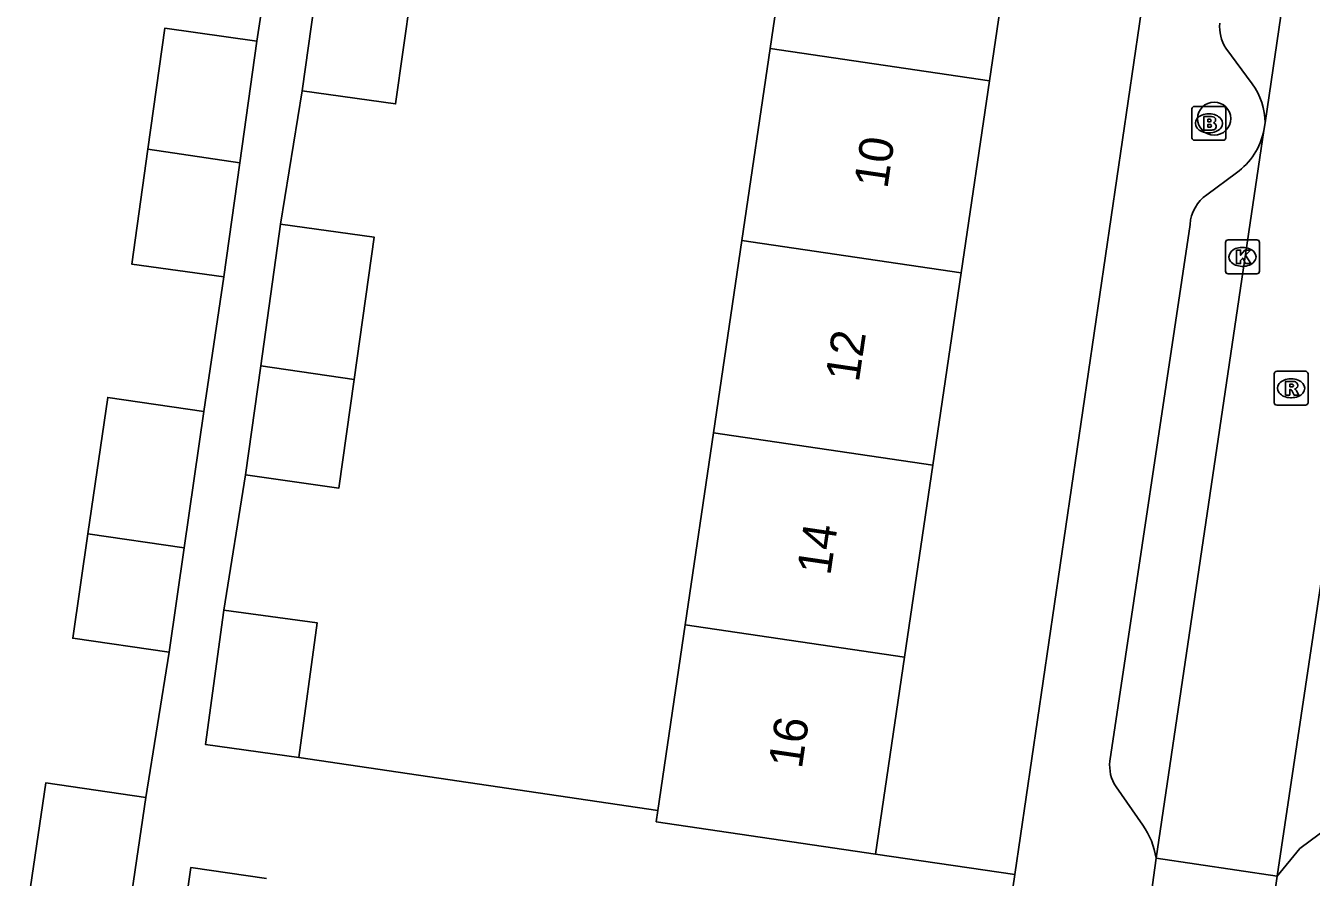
# Model space of a CAD drawing. Extents: x 163686 to 164493, y 382719 to 383870.
# Drawn here: x 163758.18 to 163796.13, y 383071.14 to 383096.27 of the extents above; entities that cross this region are included whole.
import ezdxf

# ---------------------------------------------------------------- set-up
doc = ezdxf.new("R2010")
doc.units = 0
for name, color, linetype in [('IMGEO_Boom', 7, 'Continuous'), ('IMGEO_Brandkraan', 7, 'Continuous'), ('IMGEO_Kolk', 7, 'Continuous'), ('IMGEO_Pand', 7, 'Continuous'), ('IMGEO_Pand_nummerreeks', 7, 'Continuous'), ('IMGEO_Rijbaan_lokaal_open', 7, 'Continuous'), ('IMGEO_Rioolput', 7, 'Continuous'), ('IMGEO_Voetpad_open', 7, 'Continuous')]:
    doc.layers.add(name, color=color, linetype=linetype)

msp = doc.modelspace()

# ---------------------------------------------------------------- linework, layer by layer
at = {"layer": 'IMGEO_Boom'}
msp.add_circle((163793.262, 383093.532), 0.489, dxfattribs=at)
at = {"layer": 'IMGEO_Brandkraan'}
for p, q in [((163792.606, 383092.966), (163792.606, 383093.818)), ((163792.681, 383093.892), (163793.533, 383093.892)), ((163793.607, 383093.818), (163793.607, 383092.966)), ((163793.094, 383093.672), (163793.119, 383093.672)), ((163793.117, 383093.112), (163793.092, 383093.112)), ((163793.533, 383092.892), (163792.681, 383092.892))]:
    msp.add_line(p, q, dxfattribs=at)
for points in [[(163792.606, 383092.966), (163792.606, 383093.818)], [(163792.681, 383093.892), (163793.533, 383093.892)], [(163793.607, 383093.818), (163793.607, 383092.966)], [(163792.954, 383093.592), (163792.954, 383093.192), (163793.167, 383093.192)], [(163793.185, 383093.592), (163792.954, 383093.592)], [(163793.133, 383093.511), (163793.079, 383093.511), (163793.079, 383093.435)], [(163793.079, 383093.435), (163793.132, 383093.435)], [(163793.141, 383093.359), (163793.079, 383093.359), (163793.079, 383093.278)], [(163793.079, 383093.278), (163793.141, 383093.278)], [(163793.533, 383092.892), (163792.681, 383092.892)]]:
    msp.add_lwpolyline(points, dxfattribs=at)
for centre, radius, start, end in [((163792.683, 383093.816), 0.0765, 91.552, 178.448), ((163792.683, 383093.816), 0.0765, 91.552, 178.448), ((163793.531, 383093.816), 0.0765, 1.552, 88.448), ((163793.531, 383093.816), 0.0765, 1.552, 88.448), ((163793.134, 383093.473), 0.0379, 267.8285, 90.9355), ((163793.142, 383093.318), 0.0404, 269.8759, 90.5077), ((163793.189, 383093.447), 0.145, 59.4692, 91.5367), ((163793.214, 383093.494), 0.0922, 285.5137, 58.1501), ((163793.219, 383093.302), 0.105, 301.3115, 78.989), ((163792.683, 383092.968), 0.0765, 181.552, 268.448), ((163792.683, 383092.968), 0.0765, 181.552, 268.448), ((163793.173, 383093.443), 0.251, 268.6676, 293.5347), ((163793.531, 383092.968), 0.0765, 271.552, 358.448), ((163793.531, 383092.968), 0.0765, 271.552, 358.448)]:
    msp.add_arc(centre, radius, start, end, dxfattribs=at)
for centre, major_axis, ratio, start_param, end_param in [((163793.093, 383093.392), (-0.387, 0.002), 0.722429, 4.712389, 7.853982), ((163793.118, 383093.392), (-0.39, 0.002), 0.717154, 1.570796, 4.712389)]:
    msp.add_ellipse(centre, major_axis=major_axis, ratio=ratio, start_param=start_param, end_param=end_param, dxfattribs=at)
at = {"layer": 'IMGEO_Kolk'}
for p, q in [((163793.672, 383089.952), (163794.524, 383089.952)), ((163793.597, 383089.026), (163793.597, 383089.878)), ((163794.085, 383089.732), (163794.11, 383089.732)), ((163794.598, 383089.878), (163794.598, 383089.026)), ((163794.108, 383089.172), (163794.083, 383089.172)), ((163794.524, 383088.952), (163793.672, 383088.952))]:
    msp.add_line(p, q, dxfattribs=at)
for points in [[(163793.672, 383089.952), (163794.524, 383089.952)], [(163793.597, 383089.026), (163793.597, 383089.878)], [(163793.918, 383089.652), (163794.041, 383089.652), (163794.041, 383089.501), (163794.171, 383089.652), (163794.335, 383089.652), (163794.189, 383089.501), (163794.342, 383089.252), (163794.19, 383089.252), (163794.105, 383089.416), (163794.041, 383089.349), (163794.041, 383089.252), (163793.918, 383089.252), (163793.918, 383089.652)], [(163794.598, 383089.878), (163794.598, 383089.026)], [(163794.524, 383088.952), (163793.672, 383088.952)]]:
    msp.add_lwpolyline(points, dxfattribs=at)
for centre, start, end in [((163793.674, 383089.876), 91.552, 178.448), ((163793.674, 383089.876), 91.552, 178.448), ((163794.522, 383089.876), 1.552, 88.448), ((163794.522, 383089.876), 1.552, 88.448), ((163793.674, 383089.028), 181.552, 268.448), ((163793.674, 383089.028), 181.552, 268.448), ((163794.522, 383089.028), 271.552, 358.448), ((163794.522, 383089.028), 271.552, 358.448)]:
    msp.add_arc(centre, 0.0765, start, end, dxfattribs=at)
for centre, major_axis, ratio, start_param, end_param in [((163794.084, 383089.452), (-0.387, 0.002), 0.722429, 4.712389, 7.853982), ((163794.109, 383089.452), (-0.39, 0.002), 0.717154, 1.570796, 4.712389)]:
    msp.add_ellipse(centre, major_axis=major_axis, ratio=ratio, start_param=start_param, end_param=end_param, dxfattribs=at)
at = {"layer": 'IMGEO_Pand'}
for points in [[(163780.158, 383095.603), (163780.994, 383101.273)], [(163786.632, 383094.648), (163787.468, 383100.318)], [(163766.335, 383094.355), (163766.788, 383097.575)], [(163769.547, 383097.168), (163769.097, 383093.966), (163766.335, 383094.355)], [(163761.783, 383092.635), (163762.284, 383096.197), (163765.001, 383095.815)], [(163765.001, 383095.815), (163764.497, 383092.231)], [(163779.322, 383089.933), (163780.158, 383095.603)], [(163780.158, 383095.603), (163786.632, 383094.648)], [(163785.796, 383088.978), (163786.632, 383094.648)], [(163764.022, 383088.859), (163761.306, 383089.241), (163761.783, 383092.635)], [(163764.497, 383092.231), (163761.783, 383092.635)], [(163764.022, 383088.859), (163764.497, 383092.231)], [(163765.116, 383086.236), (163765.704, 383090.418)], [(163765.704, 383090.418), (163768.466, 383090.029), (163767.875, 383085.829)], [(163778.486, 383084.264), (163779.322, 383089.933)], [(163779.322, 383089.933), (163785.796, 383088.978)], [(163785.796, 383088.978), (163784.96, 383083.309)], [(163764.663, 383083.016), (163765.116, 383086.236)], [(163767.875, 383085.829), (163765.116, 383086.236)], [(163767.875, 383085.829), (163767.425, 383082.627), (163764.663, 383083.016)], [(163760.014, 383081.277), (163760.599, 383085.302), (163763.441, 383084.89)], [(163763.441, 383084.89), (163762.857, 383080.865)], [(163777.65, 383078.594), (163778.486, 383084.264)], [(163784.96, 383083.309), (163778.486, 383084.264)], [(163784.96, 383083.309), (163784.124, 383077.639)], [(163762.41, 383077.786), (163759.567, 383078.199), (163760.014, 383081.277)], [(163762.857, 383080.865), (163760.014, 383081.277)], [(163762.857, 383080.865), (163762.41, 383077.786)], [(163766.238, 383074.682), (163763.489, 383075.057), (163764.031, 383079.029)], [(163764.031, 383079.029), (163766.78, 383078.654), (163766.238, 383074.682)], [(163776.843, 383073.119), (163777.65, 383078.594)], [(163784.124, 383077.639), (163777.65, 383078.594)], [(163784.124, 383077.639), (163783.267, 383071.827)], [(163758.178, 383069.93), (163758.773, 383073.933), (163761.727, 383073.493)], [(163761.727, 383073.493), (163761.133, 383069.491)], [(163783.267, 383071.827), (163778.321, 383072.556), (163776.793, 383072.781), (163776.843, 383073.119)], [(163762.219, 383065.629), (163763.049, 383071.431), (163765.287, 383071.11)]]:
    msp.add_lwpolyline(points, dxfattribs=at)
at = {"layer": 'IMGEO_Rijbaan_lokaal_open'}
for points in [[(163794.767, 383093.408), (163797.848, 383114.451)], [(163794.728, 383093.184), (163794.767, 383093.408)], [(163794.728, 383093.184), (163791.549, 383071.709)], [(163798.311, 383092.512), (163795.125, 383071.177)], [(163791.045, 383068.048), (163791.069, 383068.208), (163791.549, 383071.709)], [(163791.549, 383071.709), (163795.125, 383071.177)], [(163795.125, 383071.177), (163794.611, 383067.596)]]:
    msp.add_lwpolyline(points, dxfattribs=at)
at = {"layer": 'IMGEO_Rioolput'}
for p, q in [((163795.032, 383085.149), (163795.032, 383086.001)), ((163795.107, 383086.075), (163795.959, 383086.075)), ((163795.52, 383085.855), (163795.545, 383085.855)), ((163796.033, 383086.001), (163796.033, 383085.149)), ((163795.959, 383085.075), (163795.107, 383085.075)), ((163795.543, 383085.295), (163795.518, 383085.295))]:
    msp.add_line(p, q, dxfattribs=at)
for points in [[(163795.032, 383085.149), (163795.032, 383086.001)], [(163795.107, 383086.075), (163795.959, 383086.075)], [(163795.621, 383085.773), (163795.369, 383085.775), (163795.369, 383085.375)], [(163796.033, 383086.001), (163796.033, 383085.149)], [(163795.369, 383085.375), (163795.493, 383085.375), (163795.493, 383085.537), (163795.504, 383085.537)], [(163795.547, 383085.694), (163795.493, 383085.694), (163795.493, 383085.613)], [(163795.493, 383085.613), (163795.545, 383085.613)], [(163795.551, 383085.508), (163795.622, 383085.375), (163795.762, 383085.375), (163795.697, 383085.501)], [(163795.959, 383085.075), (163795.107, 383085.075)]]:
    msp.add_lwpolyline(points, dxfattribs=at)
for centre, radius, start, end in [((163795.109, 383085.999), 0.0765, 91.552, 178.448), ((163795.109, 383085.999), 0.0765, 91.552, 178.448), ((163795.62, 383085.663), 0.109, 350.3612, 89.416), ((163795.957, 383085.999), 0.0765, 1.552, 88.448), ((163795.957, 383085.999), 0.0765, 1.552, 88.448), ((163795.503, 383085.484), 0.0533, 26.0293, 88.6989), ((163795.529, 383085.802), 0.19, 274.7715, 282.9687), ((163795.553, 383085.598), 0.0964, 77.0061, 93.1865), ((163795.567, 383085.655), 0.0378, 276.6634, 79.6772), ((163795.618, 383085.663), 0.112, 277.5842, 350.9817), ((163795.602, 383085.448), 0.108, 29.5134, 73.7905), ((163795.109, 383085.151), 0.0765, 181.552, 268.448), ((163795.109, 383085.151), 0.0765, 181.552, 268.448), ((163795.957, 383085.151), 0.0765, 271.552, 358.448), ((163795.957, 383085.151), 0.0765, 271.552, 358.448)]:
    msp.add_arc(centre, radius, start, end, dxfattribs=at)
for centre, major_axis, ratio, start_param, end_param in [((163795.519, 383085.575), (-0.387, 0.002), 0.722429, 4.712389, 7.853982), ((163795.544, 383085.575), (-0.39, 0.002), 0.717154, 1.570796, 4.712389)]:
    msp.add_ellipse(centre, major_axis=major_axis, ratio=ratio, start_param=start_param, end_param=end_param, dxfattribs=at)
at = {"layer": 'IMGEO_Voetpad_open'}
for points in [[(163794.072, 383116.877), (163787.38, 383071.224)], [(163765.001, 383095.815), (163765.714, 383100.424)], [(163794.386, 383094.555), (163793.602, 383095.609)], [(163766.335, 383094.355), (163765.704, 383090.418)], [(163793.045, 383091.284), (163793.918, 383091.931)], [(163790.185, 383074.569), (163792.55, 383090.41)], [(163763.441, 383084.89), (163764.022, 383088.859)], [(163764.663, 383083.016), (163764.031, 383079.029)], [(163761.727, 383073.493), (163762.41, 383077.786)], [(163766.238, 383074.682), (163776.843, 383073.119)], [(163791.154, 383072.68), (163790.366, 383073.814)], [(163795.125, 383071.177), (163795.786, 383071.992), (163796.896, 383072.811)], [(163787.38, 383071.224), (163783.267, 383071.827)], [(163786.899, 383067.944), (163787.38, 383071.224)]]:
    msp.add_lwpolyline(points, dxfattribs=at)
for centre, radius, start, end in [((163794.684, 383096.257), 1.262, 175.8327, 210.9243), ((163792.763, 383093.379), 2.004, 0.8241, 35.9259), ((163792.749, 383093.575), 2.017, 305.4125, 348.8263), ((163793.706, 383090.333), 1.158, 124.7831, 176.1658), ((163791.267, 383074.429), 1.091, 172.6288, 214.334), ((163789.255, 383071.342), 2.324, 9.0997, 35.173)]:
    msp.add_arc(centre, radius, start, end, dxfattribs=at)

# ---------------------------------------------------------------- texts
at = {"layer": 'IMGEO_Pand_nummerreeks'}
for s, rotation, p in [('10', 81.6117, (163783.613, 383091.441)), ('12', 81.6117, (163782.77, 383085.729)), ('14', 81.6117, (163781.929, 383080.026)), ('16', 81.6121, (163781.087, 383074.32))]:
    msp.add_text(s, height=1, rotation=rotation, dxfattribs=at).set_placement(p)

doc.saveas('drawing.dxf')
